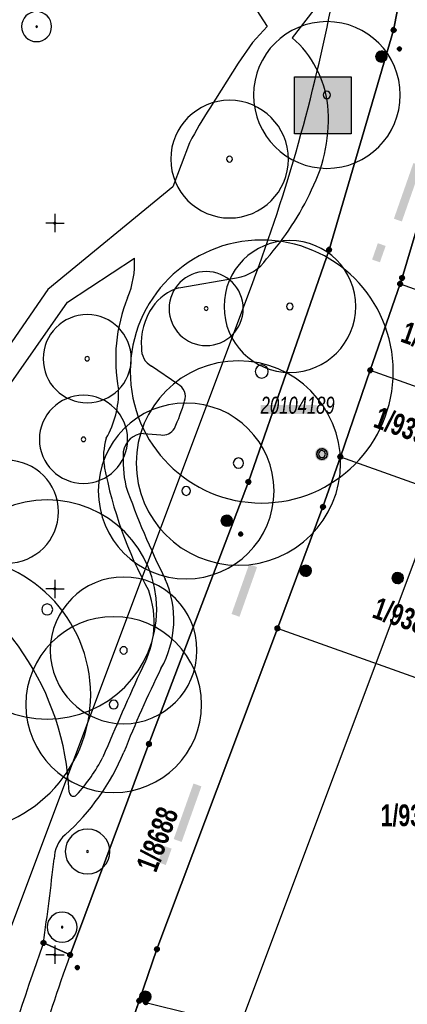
# Model space of a CAD drawing. Header units: metres. Extents: x 2695560 to 2696939, y 1260491 to 1262050.
# Tile 787 of 1005: x 2696724 to 2696750, y 1261321 to 1261389. Entities that reach past the tile are written whole.
import ezdxf

# ---------------------------------------------------------------- set-up
doc = ezdxf.new("R2010")
doc.units = ezdxf.units.M
doc.linetypes.add('AUSGEZOGEN', pattern=[0])
for name, color, linetype in [('XR$1$AV_Grenzpunkte', 7, 'AUSGEZOGEN'), ('XR$1$AV_Grundstück-Nr.', 7, 'AUSGEZOGEN'), ('XR$1$AV_Koordinatennetzpunkte', 7, 'AUSGEZOGEN'), ('XR$1$AV_Lagefixpunkt-Nr.', 7, 'AUSGEZOGEN'), ('XR$1$AV_Lagefixpunkte', 7, 'AUSGEZOGEN'), ('XR$1$AV_Linien (BB)', 7, 'AUSGEZOGEN'), ('XR$1$AW_LK_Schachtdeckel', 24, 'AUSGEZOGEN'), ('XR$1$EW_LK_Knoten', 1, 'AUSGEZOGEN'), ('XR$1$GR_Baum', 94, 'AUSGEZOGEN'), ('XR$1$Liegenschaftsgrenzen', 7, 'AUSGEZOGEN'), ('XR$1$PFAV', 255, 'AUSGEZOGEN'), ('XR$1$PFAW', 255, 'AUSGEZOGEN'), ('XR$1$PFEW', 255, 'AUSGEZOGEN'), ('XR$1$PFWA', 255, 'AUSGEZOGEN'), ('XR$1$RAEW', 8, 'AUSGEZOGEN'), ('XR$1$RP_Abstandslinie', 7, 'AUSGEZOGEN'), ('XR$1$WA_LK_Hydrant', 171, 'AUSGEZOGEN')]:
    doc.layers.add(name, color=color, linetype=linetype)
doc.styles.add('ARIAL', font='arial.ttf')

# ---------------------------------------------------------------- blocks, each defined once
blk = doc.blocks.new('COMPLEXOBJECT_83')
at = {"layer": 'XR$1$AV_Linien (BB)', "color": 7, "linetype": 'AUSGEZOGEN', "transparency": 33554687}
for p, q in [((6733.461, 11370.584), (6737.416, 11371.271)), ((6733.393, 11363.994), (6731.599, 11365.227)), ((6731.047, 11360.631), (6732.232, 11360.525))]:
    blk.add_line(p, q, dxfattribs=at)
for centre, radius, start, end in [((6725.121, 11385.29), 19.175, 318.43399, 335.27795), ((6736.966, 11374.255), 3.018, 278.58192, 326.00928), ((6734.534, 11367.242), 3.51, 107.80432, 144.82497), ((6735.358, 11366.763), 4.461, 145.89366, 183.68655), ((6732.26, 11366.409), 1.354, 177.17889, 240.79781), ((6732.957, 11363.136), 0.963, 340.79883, 63.05599), ((6718.262, 11367.637), 16.331, 335.90476, 342.84058), ((6731.144, 11359.147), 1.487, 93.73583, 171.02736), ((6732.371, 11361.442), 0.928, 261.36199, 329.39862), ((6738.018, 11358.816), 8.362, 176.13724, 192.36603), ((6779.589, 11374.369), 52.676, 199.22385, 206.73505), ((6726.271, 11347.91), 6.854, 330.67816, 23.76333), ((6799.038, 11311.52), 74.513, 153.68353, 158.49199), ((6715.156, 11344.937), 15.783, 311.88456, 337.27055), ((6727.179, 11331.527), 2.228, 131.83121, 179.61197), ((6397.14, 11370.419), 330.108, 352.23318, 353.23648)]:
    blk.add_arc(centre, radius, start, end, dxfattribs=at)
blk = doc.blocks.new('COMPLEXOBJECT_99')
at = {"layer": 'XR$1$AV_Linien (BB)', "color": 7, "linetype": 'AUSGEZOGEN', "transparency": 33554687}
blk.add_line((6715.295, 11352.071), (6714.549, 11354.577), dxfattribs=at)
blk.add_lwpolyline([(6719.194, 11360.066), (6725.859, 11369.593), (6730.439, 11372.598)], dxfattribs=at)
for centre, radius, start, end in [((6724.384, 11372.26), 6.064, 337.11355, 3.19072), ((6740.175, 11365.729), 11.024, 157.75709, 191.07607), ((6723.004, 11363.473), 6.353, 329.95742, 1.24823), ((6638.813, 11423.378), 102.321, 317.74718, 321.77449), ((6732.586, 11359.059), 4.264, 163.18584, 189.23756), ((6756.796, 11363.72), 28.918, 190.65355, 208.61653), ((6707.416, 11335.246), 18.578, 2.63117, 64.90776), ((6725.462, 11347.723), 6.325, 330.71178, 19.84237), ((6932.575, 11252.161), 221.792, 155.36003, 157.09024), ((6717.971, 11343.764), 11.574, 317.32766, 332.94795), ((6726.266, 11336.116), 0.291, 183.4244, 317.33984)]:
    blk.add_arc(centre, radius, start, end, dxfattribs=at)
blk = doc.blocks.new('COMPLEXOBJECT_102')
at = {"layer": 'XR$1$AV_Linien (BB)', "color": 7, "linetype": 'AUSGEZOGEN', "transparency": 33554687}
for p, q in [((6702.675, 11375.999), (6713.118, 11403.158)), ((6702.428, 11353.304), (6700.618, 11364.838)), ((6704.229, 11352.086), (6702.428, 11353.304))]:
    blk.add_line(p, q, dxfattribs=at)
for points in [[(6735.674, 11394.379), (6739.508, 11388.434), (6738.51, 11387.335), (6737.535, 11385.928), (6735.589, 11382.859)], [(6734.207, 11380.492), (6733.05, 11377.478), (6724.516, 11370.46), (6717.825, 11360.756), (6711.322, 11353.708), (6709.93, 11353.203)]]:
    blk.add_lwpolyline(points, dxfattribs=at)
for centre, radius, start, end in [((6720.021, 11445.474), 42.875, 260.73535, 276.51989), ((6725.487, 11396.928), 5.979, 48.80266, 95.74283), ((6704.577, 11373.098), 37.681, 34.38592, 48.74476), ((6757.348, 11368.568), 26.032, 146.70326, 152.73872), ((6763.466, 11353.937), 64.67, 160.05352, 165.48388), ((6711.451, 11367.004), 11.048, 163.47277, 191.30742), ((6710.436, 11335.516), 17.694, 91.63709, 110.53403)]:
    blk.add_arc(centre, radius, start, end, dxfattribs=at)
blk = doc.blocks.new('COMPLEXOBJECT_152')
at = {"layer": 'XR$1$AV_Linien (BB)', "color": 7, "linetype": 'AUSGEZOGEN', "transparency": 33554687}
blk.add_lwpolyline([(6741.226, 11387.672), (6743.656, 11390.796), (6745.889, 11394.069), (6748.133, 11400.42), (6748.145, 11400.456)], dxfattribs=at)
for centre, radius, start, end in [((6736.411, 11382.209), 7.282, 6.61932, 48.61243), ((6733.068, 11382.079), 10.621, 333.08666, 5.2372)]:
    blk.add_arc(centre, radius, start, end, dxfattribs=at)
blk = doc.blocks.new('COMPLEXOBJECT_572')
at = {"layer": 'XR$1$AV_Linien (BB)', "color": 7, "linetype": 'AUSGEZOGEN', "transparency": 33554687}
blk.add_arc((6864.326, 11275.337), 148.92, 160.18922, 164.84147, dxfattribs=at)
blk = doc.blocks.new('COMPLEXOBJECT_730')
at = {"layer": 'XR$1$AV_Linien (BB)', "color": 7, "linetype": 'AUSGEZOGEN', "transparency": 33554687}
blk.add_arc((6853.517, 11278.914), 135.552, 160.13035, 166.4506, dxfattribs=at)
blk = doc.blocks.new('COMPLEXOBJECT_1371')
at = {"layer": 'XR$1$Liegenschaftsgrenzen', "color": 7, "linetype": 'AUSGEZOGEN', "transparency": 33554687}
blk.add_lwpolyline([(6724.22, 11325.808), (6726.034, 11324.986), (6731.42, 11339.4), (6738.22, 11357.31), (6743.74, 11373.18), (6748.15, 11388.19), (6750.46, 11400.01), (6746.019, 11400.867)], dxfattribs=at)
blk.add_arc((6864.326, 11275.337), 148.92, 160.18922, 164.84147, dxfattribs=at)
blk = doc.blocks.new('BWAV1')
at = {"layer": 'XR$1$PFAV', "transparency": 33554687}
blk.add_hatch(color=7, dxfattribs=at).paths.add_polyline_path([(0.67, 0), (0.656, 0.135), (0.616, 0.264), (0.55, 0.383), (0.462, 0.486), (0.354, 0.569), (0.233, 0.628), (0.101, 0.662), (-0.034, 0.669), (-0.168, 0.649), (-0.295, 0.602), (-0.41, 0.53), (-0.508, 0.436), (-0.586, 0.325), (-0.639, 0.201), (-0.667, 0.068), (-0.667, -0.068), (-0.639, -0.201), (-0.586, -0.325), (-0.508, -0.436), (-0.41, -0.53), (-0.295, -0.602), (-0.168, -0.649), (-0.034, -0.669), (0.101, -0.662), (0.233, -0.628), (0.354, -0.569), (0.462, -0.486), (0.55, -0.383), (0.616, -0.264), (0.656, -0.135)])
at = {"color": 7, "transparency": 33554687}
for radius, start, end in [(0.5, 91.19481, 268.80519), (0.326, 91.19481, 268.80519), (0.5, 268.80519, 91.19481), (0.326, 268.80519, 91.19481)]:
    blk.add_arc((0, 0), radius, start, end, dxfattribs=at)
at = {"layer": 'XR$1$PFAV', "transparency": 33554687}
blk.add_circle((0, 0), 0.5, dxfattribs=at)
blk = doc.blocks.new('BAV15')
at = {"layer": 'XR$1$PFAV', "transparency": 33554687}
blk.add_hatch(color=7, dxfattribs=at).paths.add_polyline_path([(0.5, 0), (0.49, 0.1), (0.46, 0.2), (0.41, 0.29), (0.34, 0.36), (0.26, 0.42), (0.17, 0.47), (0.08, 0.49), (-0.03, 0.5), (-0.13, 0.48), (-0.22, 0.45), (-0.31, 0.4), (-0.38, 0.33), (-0.44, 0.24), (-0.48, 0.15), (-0.5, 0.05), (-0.5, -0.05), (-0.48, -0.15), (-0.44, -0.24), (-0.38, -0.33), (-0.31, -0.4), (-0.22, -0.45), (-0.13, -0.48), (-0.03, -0.5), (0.08, -0.49), (0.17, -0.47), (0.26, -0.42), (0.34, -0.36), (0.41, -0.29), (0.46, -0.2), (0.49, -0.1)])
at = {"color": 7, "transparency": 33554687}
for start, end in [(90, 270), (270, 90)]:
    blk.add_arc((0, 0), 0.5, start, end, dxfattribs=at)
at = {"layer": 'XR$1$PFAV', "transparency": 33554687}
blk.add_circle((0, 0), 0.5, dxfattribs=at)
blk = doc.blocks.new('BWAV20')
at = {"true_color": 0x000000, "transparency": 33554687}
blk.add_hatch(color=18, dxfattribs=at).paths.add_polyline_path([(0.17, 0), (0.16, 0.03), (0.15, 0.07), (0.14, 0.1), (0.11, 0.12), (0.09, 0.14), (0.06, 0.16), (0.03, 0.16), (-0.01, 0.17), (-0.04, 0.16), (-0.07, 0.15), (-0.1, 0.13), (-0.13, 0.11), (-0.15, 0.08), (-0.16, 0.05), (-0.17, 0.02), (-0.17, -0.02), (-0.16, -0.05), (-0.15, -0.08), (-0.13, -0.11), (-0.1, -0.13), (-0.07, -0.15), (-0.04, -0.16), (-0.01, -0.17), (0.03, -0.16), (0.06, -0.16), (0.09, -0.14), (0.11, -0.12), (0.14, -0.1), (0.15, -0.07), (0.16, -0.03)])
at = {"layer": 'XR$1$PFAV', "transparency": 33554687}
blk.add_hatch(color=7, dxfattribs=at).paths.add_polyline_path([(0.5, 0), (0.49, 0.1), (0.46, 0.2), (0.41, 0.29), (0.34, 0.36), (0.26, 0.42), (0.17, 0.47), (0.08, 0.49), (-0.03, 0.5), (-0.13, 0.48), (-0.22, 0.45), (-0.31, 0.4), (-0.38, 0.33), (-0.44, 0.24), (-0.48, 0.15), (-0.5, 0.05), (-0.5, -0.05), (-0.48, -0.15), (-0.44, -0.24), (-0.38, -0.33), (-0.31, -0.4), (-0.22, -0.45), (-0.13, -0.48), (-0.03, -0.5), (0.08, -0.49), (0.17, -0.47), (0.26, -0.42), (0.34, -0.36), (0.41, -0.29), (0.46, -0.2), (0.49, -0.1)])
blk = doc.blocks.new('BAV2041')
at = {"color": 7, "transparency": 33554687}
for p, q in [((-0.05, 0), (-0.5, 0)), ((0, 0.5), (0, 0.05)), ((0.05, 0), (0.5, 0)), ((0, -0.05), (0, -0.5))]:
    blk.add_line(p, q, dxfattribs=at)
blk.add_circle((0, 0), 0.05, dxfattribs=at)
for start, end in [(90, 270), (270, 90)]:
    blk.add_arc((0, 0), 0.05, start, end, dxfattribs=at)
blk = doc.blocks.new('COMPLEXOBJECT_1435')
at = {"layer": 'XR$1$RP_Abstandslinie', "color": 7, "linetype": 'AUSGEZOGEN', "transparency": 33554687}
blk.add_line((6754.44, 11364.97), (6737.69, 11320.26), dxfattribs=at)
blk = doc.blocks.new('COMPLEXOBJECT_1436')
at = {"layer": 'XR$1$RP_Abstandslinie', "color": 7, "linetype": 'AUSGEZOGEN', "transparency": 33554687}
blk.add_line((6721.77, 11326.22), (6738.52, 11370.93), dxfattribs=at)
blk.add_arc((6626.19, 11413.07), 119.974, 339.43685, 349.02555, dxfattribs=at)
blk = doc.blocks.new('WBGR1')
at = {"color": 94, "transparency": 33554687}
for radius, start, end in [(1, 90, 270), (1, 270, 90), (0.05, 90, 270), (0.05, 270, 90)]:
    blk.add_arc((0, 0), radius, start, end, dxfattribs=at)
blk = doc.blocks.new('BAW2082')
at = {"layer": 'XR$1$PFAW', "transparency": 33554687}
blk.add_hatch(color=7, dxfattribs=at).paths.add_polyline_path([(0.509, -0.003), (0.499, 0.098), (0.469, 0.194), (0.42, 0.283), (0.354, 0.359), (0.274, 0.421), (0.183, 0.466), (0.085, 0.491), (-0.016, 0.496), (-0.116, 0.481), (-0.211, 0.446), (-0.297, 0.392), (-0.37, 0.323), (-0.428, 0.24), (-0.468, 0.147), (-0.488, 0.047), (-0.488, -0.054), (-0.468, -0.153), (-0.428, -0.246), (-0.37, -0.329), (-0.297, -0.398), (-0.211, -0.452), (-0.116, -0.487), (-0.016, -0.502), (0.085, -0.497), (0.183, -0.472), (0.274, -0.427), (0.354, -0.366), (0.42, -0.289), (0.469, -0.2), (0.499, -0.104)])
at = {"transparency": 33554687}
for start, end in [(91.19481, 268.80519), (268.80519, 91.19481)]:
    blk.add_arc((0.01, 0), 0.5, start, end, dxfattribs=at)
at = {"layer": 'XR$1$PFAW', "transparency": 33554687}
blk.add_circle((0.009, -0.003), 0.5, dxfattribs=at)
blk = doc.blocks.new('BWA2009')
at = {"true_color": 0x000000, "transparency": 33554687}
blk.add_hatch(color=18, dxfattribs=at).paths.add_polyline_path([(0.333, 0), (0.327, 0.067), (0.306, 0.131), (0.274, 0.19), (0.23, 0.242), (0.176, 0.283), (0.116, 0.313), (0.05, 0.329), (-0.017, 0.333), (-0.084, 0.323), (-0.147, 0.299), (-0.204, 0.264), (-0.253, 0.217), (-0.291, 0.162), (-0.318, 0.1), (-0.332, 0.034), (-0.332, -0.034), (-0.318, -0.1), (-0.291, -0.162), (-0.253, -0.217), (-0.204, -0.264), (-0.147, -0.299), (-0.084, -0.323), (-0.017, -0.333), (0.05, -0.329), (0.116, -0.313), (0.176, -0.283), (0.23, -0.242), (0.274, -0.19), (0.306, -0.131), (0.327, -0.067)])
at = {"layer": 'XR$1$PFWA', "transparency": 33554687}
blk.add_hatch(color=7, dxfattribs=at).paths.add_polyline_path([(0.5, 0), (0.49, 0.101), (0.459, 0.197), (0.41, 0.286), (0.344, 0.362), (0.264, 0.424), (0.174, 0.469), (0.076, 0.494), (-0.025, 0.499), (-0.125, 0.484), (-0.22, 0.449), (-0.306, 0.395), (-0.379, 0.326), (-0.437, 0.243), (-0.477, 0.15), (-0.497, 0.051), (-0.497, -0.051), (-0.477, -0.15), (-0.437, -0.243), (-0.379, -0.326), (-0.306, -0.395), (-0.22, -0.449), (-0.125, -0.484), (-0.025, -0.499), (0.076, -0.494), (0.174, -0.469), (0.264, -0.424), (0.344, -0.362), (0.41, -0.286), (0.459, -0.197), (0.49, -0.101)])
at = {"transparency": 33554687}
blk.add_circle((0, 0), 0.333, dxfattribs=at)
for start, end in [(90, 180), (180, 270), (0, 90), (270, 0)]:
    blk.add_arc((0, 0), 0.5, start, end, dxfattribs=at)
at = {"layer": 'XR$1$PFWA', "transparency": 33554687}
blk.add_circle((0, 0), 0.5, dxfattribs=at)
blk = doc.blocks.new('BEWLP2549_S')
at = {"layer": 'XR$1$PFEW', "transparency": 33554687}
blk.add_hatch(color=7, dxfattribs=at).paths.add_polyline_path([(0.5, 0), (0.49, 0.101), (0.459, 0.197), (0.41, 0.286), (0.344, 0.362), (0.264, 0.424), (0.174, 0.469), (0.076, 0.494), (-0.025, 0.499), (-0.125, 0.484), (-0.22, 0.449), (-0.306, 0.395), (-0.379, 0.326), (-0.437, 0.243), (-0.477, 0.15), (-0.497, 0.051), (-0.497, -0.051), (-0.477, -0.15), (-0.437, -0.243), (-0.379, -0.326), (-0.306, -0.395), (-0.22, -0.449), (-0.125, -0.484), (-0.025, -0.499), (0.076, -0.494), (0.174, -0.469), (0.264, -0.424), (0.344, -0.362), (0.41, -0.286), (0.459, -0.197), (0.49, -0.101)])
at = {"color": 1, "transparency": 33554687}
for p, q in [((0.354, -0.354), (-0.354, 0.354)), ((-0.354, -0.354), (0.354, 0.354))]:
    blk.add_line(p, q, dxfattribs=at)
for start, end in [(91.38095, 268.61905), (268.61905, 91.38095)]:
    blk.add_arc((0, 0), 0.5, start, end, dxfattribs=at)
at = {"layer": 'XR$1$PFEW', "transparency": 33554687}
blk.add_circle((0, 0), 0.5, dxfattribs=at)
blk = doc.blocks.new('BEW957')
at = {"layer": 'XR$1$RAEW', "transparency": 33554687}
blk.add_hatch(color=1, dxfattribs=at).paths.add_polyline_path([(-0.5, 0), (-0.5, -0.05), (-0.49, -0.1), (-0.48, -0.15), (-0.46, -0.2), (-0.44, -0.24), (-0.41, -0.29), (-0.38, -0.33), (-0.34, -0.36), (-0.31, -0.4), (-0.26, -0.42), (-0.22, -0.45), (-0.17, -0.47), (-0.13, -0.48), (-0.08, -0.49), (-0.03, -0.5), (0.03, -0.5), (0.08, -0.49), (0.13, -0.48), (0.17, -0.47), (0.22, -0.45), (0.26, -0.42), (0.31, -0.4), (0.34, -0.36), (0.38, -0.33), (0.41, -0.29), (0.44, -0.24), (0.46, -0.2), (0.48, -0.15), (0.49, -0.1), (0.5, -0.05), (0.5, 0), (0.5, 0.05), (0.49, 0.1), (0.48, 0.15), (0.46, 0.2), (0.44, 0.24), (0.41, 0.29), (0.38, 0.33), (0.34, 0.36), (0.31, 0.4), (0.26, 0.42), (0.22, 0.45), (0.17, 0.47), (0.13, 0.48), (0.08, 0.49), (0.03, 0.5), (-0.03, 0.5), (-0.08, 0.49), (-0.13, 0.48), (-0.17, 0.47), (-0.22, 0.45), (-0.26, 0.42), (-0.31, 0.4), (-0.34, 0.36), (-0.38, 0.33), (-0.41, 0.29), (-0.44, 0.24), (-0.46, 0.2), (-0.48, 0.15), (-0.49, 0.1), (-0.5, 0.05)])
at = {"color": 1, "transparency": 33554687}
for start, end in [(90, 180), (180, 270), (0, 90), (270, 0)]:
    blk.add_arc((0, 0), 0.5, start, end, dxfattribs=at)
at = {"layer": 'XR$1$RAEW', "color": 1, "transparency": 33554687}
blk.add_circle((0, 0), 0.5, dxfattribs=at)

msp = doc.modelspace()

# ---------------------------------------------------------------- hatches: boundary and pattern name
at = {"transparency": 33554687}
for points in [[(2696742.355, 1261384.815), (2696742.355, 1261380.914), (2696746.218, 1261380.914), (2696746.218, 1261384.815)], [(2696749.136, 1261375.111), (2696749.681, 1261374.92), (2696751.014, 1261378.725), (2696750.469, 1261378.916)], [(2696747.647, 1261372.319), (2696748.181, 1261372.131), (2696748.573, 1261373.249), (2696748.039, 1261373.437)], [(2696740.033, 1261362.371), (2696740.033, 1261361.768), (2696743.866, 1261361.768), (2696743.866, 1261362.371)], [(2696738.041, 1261348.097), (2696738.584, 1261347.905), (2696739.787, 1261351.303), (2696739.244, 1261351.495)], [(2696734.087, 1261332.711), (2696734.631, 1261332.517), (2696735.983, 1261336.315), (2696735.439, 1261336.509)], [(2696733.015, 1261331.132), (2696733.548, 1261330.941), (2696733.947, 1261332.056), (2696733.414, 1261332.247)]]:
    msp.add_hatch(color=7, dxfattribs=at).paths.add_polyline_path(points)

# ---------------------------------------------------------------- linework, layer by layer
at = {"color": 24, "lineweight": -3, "transparency": 33554687}
msp.add_lwpolyline([(2696742.355, 1261384.815), (2696746.218, 1261384.815), (2696746.218, 1261380.914), (2696742.355, 1261380.914), (2696742.355, 1261384.815)], close=True, dxfattribs=at)
at = {"layer": 'XR$1$AV_Linien (BB)', "color": 7, "linetype": 'AUSGEZOGEN', "transparency": 33554687}
msp.add_line((2696727.004, 1261324.796), (2696725.19, 1261325.618), dxfattribs=at)
for points in [[(2696751.43, 1261399.82), (2696749.12, 1261388), (2696744.71, 1261372.99), (2696739.19, 1261357.12), (2696732.39, 1261339.21), (2696727.004, 1261324.796)], [(2696731.323, 1261320.469), (2696731.73, 1261321.66), (2696732.94, 1261325.18), (2696741.175, 1261347.114), (2696744.29, 1261355.41), (2696745.477, 1261358.845), (2696747.519, 1261364.752), (2696749.562, 1261370.66), (2696749.7, 1261371.06), (2696751.358, 1261376.655), (2696754.095, 1261385.893)]]:
    msp.add_lwpolyline(points, dxfattribs=at)
at = {"layer": 'XR$1$Liegenschaftsgrenzen', "color": 7, "linetype": 'AUSGEZOGEN', "transparency": 33554687}
for p, q in [((2696749.562, 1261370.66), (2696747.519, 1261364.752)), ((2696747.519, 1261364.752), (2696745.477, 1261358.845))]:
    msp.add_line(p, q, dxfattribs=at)
for points in [[(2696751.358, 1261376.655), (2696749.7, 1261371.06), (2696749.562, 1261370.66)], [(2696749.562, 1261370.66), (2696758.441, 1261367.496), (2696768.524, 1261363.904), (2696771.814, 1261362.732)], [(2696747.519, 1261364.752), (2696756.34, 1261361.609), (2696766.431, 1261358.015), (2696769.717, 1261356.844)], [(2696745.477, 1261358.845), (2696744.29, 1261355.41), (2696741.175, 1261347.114)], [(2696745.477, 1261358.845), (2696754.238, 1261355.724), (2696764.338, 1261352.126), (2696767.619, 1261350.957)], [(2696767.619, 1261350.957), (2696763.427, 1261339.186), (2696741.175, 1261347.114)], [(2696741.175, 1261347.114), (2696732.94, 1261325.18), (2696731.73, 1261321.66)], [(2696731.73, 1261321.66), (2696729.08, 1261313.91), (2696726.27, 1261302.58), (2696725.22, 1261298.315)], [(2696731.73, 1261321.66), (2696732.18, 1261321.55), (2696738.42, 1261319.993)]]:
    msp.add_lwpolyline(points, dxfattribs=at)

# ---------------------------------------------------------------- block references
at = {"layer": 'XR$1$AV_Grenzpunkte', "color": 7, "linetype": 'AUSGEZOGEN', "lineweight": -3, "transparency": 33554687}
for name, p, xscale, yscale in [('BAV15', (2696749.12, 1261388), 0.3249999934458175, 0.3249999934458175), ('BAV15', (2696744.71, 1261372.99), 0.3249999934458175, 0.3249999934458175), ('BAV15', (2696749.7, 1261371.06), 0.3249999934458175, 0.3249999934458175), ('BAV15', (2696749.562, 1261370.66), 0.3249999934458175, 0.3249999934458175), ('BAV15', (2696747.519, 1261364.752), 0.3249999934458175, 0.3249999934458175), ('BAV15', (2696745.477, 1261358.845), 0.3249999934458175, 0.3249999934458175), ('BAV15', (2696739.19, 1261357.12), 0.3249999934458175, 0.3249999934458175), ('BAV15', (2696744.29, 1261355.41), 0.3249999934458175, 0.3249999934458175), ('BAV15', (2696741.175, 1261347.114), 0.3249999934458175, 0.3249999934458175), ('BAV15', (2696732.39, 1261339.21), 0.3249999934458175, 0.3249999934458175), ('BAV15', (2696725.19, 1261325.618), 0.3249999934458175, 0.3249999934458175), ('BAV15', (2696732.94, 1261325.18), 0.3249999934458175, 0.3249999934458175), ('BAV15', (2696727.004, 1261324.796), 0.3249999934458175, 0.3249999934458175), ('BAV15', (2696731.73, 1261321.66), 0.3249999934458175, 0.3249999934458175), ('BWAV20', (2696732.18, 1261321.55), 0.3899999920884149, 0.3899999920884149)]:
    msp.add_blockref(name, p, dxfattribs=dict(at, xscale=xscale, yscale=yscale))
at = {"layer": 'XR$1$AV_Koordinatennetzpunkte', "color": 7, "linetype": 'AUSGEZOGEN', "lineweight": -3, "transparency": 33554687, "xscale": 1.25, "yscale": 1.25}
for p in [(2696725.97, 1261374.81), (2696725.97, 1261349.81), (2696725.97, 1261324.81)]:
    msp.add_blockref('BAV2041', p, dxfattribs=at)
at = {"layer": 'XR$1$AV_Lagefixpunkte', "color": 7, "linetype": 'AUSGEZOGEN', "lineweight": -3, "transparency": 33554687, "xscale": 0.7199999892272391, "yscale": 0.7199999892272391}
msp.add_blockref('BWAV1', (2696744.222, 1261359.023, 456.747), dxfattribs=at)
at = {"layer": 'XR$1$AV_Linien (BB)', "color": 7, "linetype": 'AUSGEZOGEN', "lineweight": -3, "transparency": 33554687}
for name in ['COMPLEXOBJECT_102', 'COMPLEXOBJECT_152', 'COMPLEXOBJECT_83', 'COMPLEXOBJECT_99', 'COMPLEXOBJECT_572', 'COMPLEXOBJECT_730']:
    msp.add_blockref(name, (2690000.97, 1249999.81), dxfattribs=at)
at = {"layer": 'XR$1$AW_LK_Schachtdeckel', "color": 24, "linetype": 'AUSGEZOGEN', "lineweight": -3, "transparency": 33554687, "xscale": 0.7499999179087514, "yscale": 0.7499999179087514}
msp.add_blockref('BAW2082', (2696749.398, 1261350.554), dxfattribs=at)
at = {"layer": 'XR$1$EW_LK_Knoten', "color": 1, "linetype": 'AUSGEZOGEN', "lineweight": -3, "transparency": 33554687}
for name, p, xscale, yscale in [('BEWLP2549_S', (2696748.286, 1261386.191), 0.749999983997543, 0.749999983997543), ('BEW957', (2696749.518, 1261386.718), 0.2749999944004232, 0.2749999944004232), ('BEW957', (2696738.666, 1261353.554), 0.2749999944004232, 0.2749999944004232), ('BEWLP2549_S', (2696743.108, 1261351.051), 0.749999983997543, 0.749999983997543), ('BEW957', (2696727.497, 1261323.932), 0.2749999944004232, 0.2749999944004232), ('BEWLP2549_S', (2696732.149, 1261321.935), 0.749999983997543, 0.749999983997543)]:
    msp.add_blockref(name, p, dxfattribs=dict(at, xscale=xscale, yscale=yscale))
at = {"layer": 'XR$1$GR_Baum', "color": 94, "linetype": 'AUSGEZOGEN', "lineweight": -3, "transparency": 33554687}
for p, xscale, yscale in [((2696724.717, 1261388.239), 1.027451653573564, 1.027451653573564), ((2696744.558, 1261383.566), 5.0141012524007, 5.0141012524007), ((2696737.907, 1261379.182), 4.021209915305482, 4.021209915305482), ((2696740.104, 1261364.666), 8.98566660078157, 8.98566660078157), ((2696742.029, 1261369.112), 4.502395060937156, 4.502395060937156), ((2696736.306, 1261368.967), 2.531872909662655, 2.531872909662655), ((2696728.176, 1261365.542), 3.012001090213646, 3.012001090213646), ((2696738.511, 1261358.411), 6.983681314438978, 6.983681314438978), ((2696727.923, 1261360.031), 3.012001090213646, 3.012001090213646), ((2696734.937, 1261356.505), 6.006992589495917, 6.006992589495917), ((2696722.702, 1261355.085), 3.509939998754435, 3.509939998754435), ((2696725.441, 1261348.404), 7.496329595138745, 7.496329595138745), ((2696718.948, 1261342.574), 9.46615402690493, 9.46615402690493), ((2696730.666, 1261345.609), 5.0141012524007, 5.0141012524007), ((2696729.987, 1261341.903), 6.006992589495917, 6.006992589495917), ((2696728.199, 1261331.862), 1.523822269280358, 1.523822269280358), ((2696726.463, 1261326.692), 1.027451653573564, 1.027451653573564)]:
    msp.add_blockref('WBGR1', p, dxfattribs=dict(at, xscale=xscale, yscale=yscale))
at = {"layer": 'XR$1$Liegenschaftsgrenzen', "color": 7, "linetype": 'AUSGEZOGEN', "lineweight": -3, "transparency": 33554687}
msp.add_blockref('COMPLEXOBJECT_1371', (2690000.97, 1249999.81), dxfattribs=at)
at = {"layer": 'XR$1$RP_Abstandslinie', "color": 7, "linetype": 'AUSGEZOGEN', "lineweight": -3, "transparency": 33554687}
for name in ['COMPLEXOBJECT_1436', 'COMPLEXOBJECT_1435']:
    msp.add_blockref(name, (2690000.97, 1249999.81), dxfattribs=at)
at = {"layer": 'XR$1$WA_LK_Hydrant', "color": 171, "linetype": 'AUSGEZOGEN', "lineweight": -3, "transparency": 33554687, "xscale": 0.749999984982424, "yscale": 0.7499999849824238, "rotation": 159.433173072}
msp.add_blockref('BWA2009', (2696737.715, 1261354.47), dxfattribs=at)

# ---------------------------------------------------------------- texts
at = {"layer": 'XR$1$AV_Grundstück-Nr.', "color": 7, "transparency": 33554687, "char_height": 1.48491, "attachment_point": 5, "style": 'ARIAL'}
for s, insert, width, rotation in [('\\A1;{\\fArial|i0|b1;\\H1.484908;\\W0.700000;\\C7;1/9391}\\P', (2696751.847, 1261366.673), 4.97324, 340.524), ('\\A1;{\\fArial|i0|b1;\\H1.484908;\\W0.700000;\\C7;1/9390}\\P', (2696749.989, 1261360.83), 4.98214, 340.1973), ('\\A1;{\\fArial|i0|b1;\\H1.484908;\\W0.700000;\\C7;1/9389}\\P', (2696749.908, 1261347.827), 4.98214, 340.7418), ('\\A1;{\\fArial|i0|b1;\\H1.484908;\\W0.700000;\\C7;1/8688}\\P', (2696732.979, 1261332.693), 4.98214, 69.5124)]:
    msp.add_mtext(s, dxfattribs=dict(at, insert=insert, width=width, rotation=rotation))
at = {"layer": 'XR$1$AV_Grundstück-Nr.', "color": 7, "transparency": 33554687, "insert": (2696750.453, 1261334.313), "char_height": 1.48491, "width": 4.98214, "attachment_point": 5, "style": 'ARIAL'}
msp.add_mtext('\\A1;{\\fArial|i0|b1;\\H1.484908;\\W0.700000;\\C7;1/9395}\\P', dxfattribs=at)
at = {"layer": 'XR$1$AV_Lagefixpunkt-Nr.', "color": 7, "transparency": 33554687, "insert": (2696740.033, 1261361.768), "char_height": 1.1621, "width": 5.49745, "attachment_point": 7, "style": 'ARIAL'}
msp.add_mtext('\\A1;{\\fArial|i1|b0;\\H1.162102;\\W0.700000;\\C7;20104189}\\P', dxfattribs=at)

doc.saveas('drawing.dxf')
